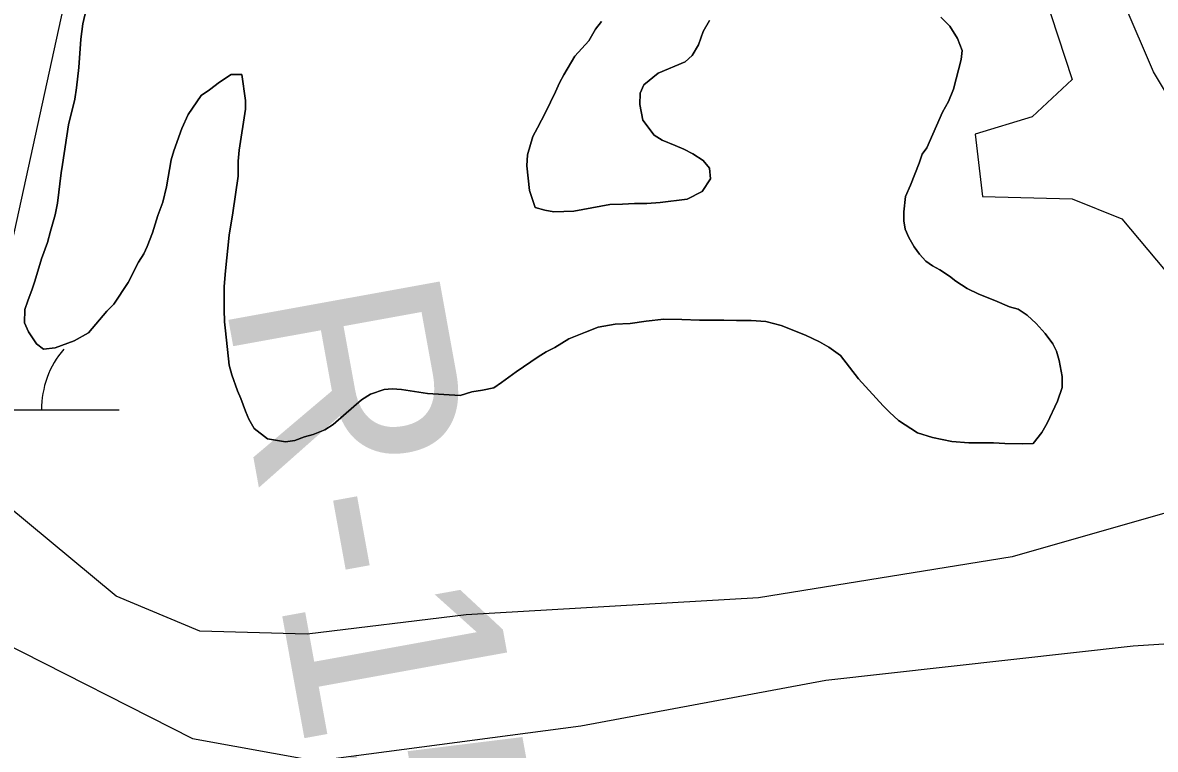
# Model space of a CAD drawing. Extents: x 3445503 to 3483459, y 540493 to 566012.
# Drawn here: x 3460772.6 to 3461210.4, y 549125.3 to 549406.2 of the extents above; entities that cross this region are included whole.
import ezdxf

# ---------------------------------------------------------------- set-up
doc = ezdxf.new("R2010")
doc.units = 0
for name, color, linetype in [('V-RIVR-EDGE', 7, 'Continuous'), ('V-RIVR-RANG-IDEN', 7, 'Continuous'), ('V-SITE-VEGE', 7, 'Continuous'), ('V-WETL-SWMP', 7, 'Continuous')]:
    doc.layers.add(name, color=color, linetype=linetype)

msp = doc.modelspace()

# ---------------------------------------------------------------- linework, layer by layer
at = {"layer": 'V-RIVR-EDGE'}
msp.add_spline([(3461691.09, 550090.62), (3461685.18, 550088.21), (3461682.05, 550089.26), (3461676.15, 550093.79), (3461669.9, 550094.15), (3461662.25, 550092.43), (3461650.07, 550089.68), (3461638.59, 550085.19), (3461634.05, 550078.25), (3461621.86, 550068.55), (3461600.98, 550059.56), (3461578.71, 550050.23), (3461554, 550039.86), (3461533.46, 550028.79), (3461518.84, 550020.83), (3461501.79, 550012.53), (3461491.35, 550008.03), (3461484.39, 550006.66), (3461481.27, 550008.06), (3461477.1, 550007.37), (3461469.44, 550004.27), (3461447.16, 549991.11), (3461439.5, 549988.7), (3461429.77, 549989.07), (3461421.78, 549988.74), (3461411.69, 549986.33), (3461391.51, 549980.82), (3461375.15, 549972.86), (3461352.87, 549960.4), (3461336.86, 549950.71), (3461318.77, 549946.58), (3461308.7, 549948.35), (3461291.33, 549953.26), (3461279.51, 549953.63), (3461264.56, 549951.93), (3461242.3, 549948.51), (3461221.08, 549942.31), (3461196.38, 549936.8), (3461168.91, 549933.05), (3461154.3, 549928.57), (3461121.6, 549918.91), (3461097.92, 549904.72), (3461074.94, 549889.48), (3461062.75, 549878.39), (3461055.78, 549872.49), (3461050.91, 549872.5), (3461047.79, 549876.68), (3461040.51, 549882.26), (3461033.9, 549882.63), (3461022.08, 549881.27), (3461014.78, 549881.28), (3461005.41, 549885.48), (3460996.37, 549887.59), (3460985.59, 549887.27), (3460970.64, 549885.57), (3460956.39, 549886.3), (3460942.49, 549887.03), (3460929.28, 549886.36), (3460917.8, 549885), (3460903.55, 549884.69), (3460887.2, 549879.51), (3460852.76, 549869.52), (3460840.23, 549864.68), (3460821.1, 549862.3), (3460795.7, 549851.58), (3460790.47, 549846.03), (3460788.73, 549843.26), (3460784.9, 549842.22), (3460781.43, 549846.4), (3460776.92, 549847.81), (3460767.18, 549847.83), (3460736.22, 549838.17), (3460692.04, 549826.81), (3460656.91, 549817.16), (3460631.17, 549810.97), (3460623.87, 549810.29), (3460614.48, 549808.58), (3460594.3, 549804.8), (3460589.43, 549800.99), (3460582.12, 549796.49), (3460575.15, 549790.94), (3460546.62, 549782.67), (3460534.79, 549778.18), (3460511.85, 549776.15), (3460498.64, 549777.23), (3460487.86, 549777.26), (3460473.6, 549775.2), (3460462.12, 549770.71), (3460451.33, 549765.53), (3460445.07, 549765.89), (3460436.04, 549767.3), (3460430.13, 549766.97), (3460422.82, 549764.9), (3460399.86, 549756.61), (3460376.55, 549750.42), (3460361.59, 549743.85), (3460324.36, 549730.73), (3460287.48, 549717.61), (3460234.95, 549701.4), (3460200.85, 549691.06), (3460155.29, 549680.05), (3460083.28, 549663.19), (3459984.51, 549643.27), (3459950.42, 549636.4), (3459904.15, 549621.92), (3459887.45, 549616.05), (3459873.53, 549610.17), (3459867.95, 549603.93), (3459852.64, 549596.32), (3459825.85, 549587.35), (3459815.41, 549582.85), (3459807.76, 549581.83), (3459789.68, 549581.18), (3459770.55, 549576.36), (3459736.46, 549569.49), (3459697.16, 549562.29), (3459681.51, 549557.46), (3459673.16, 549556.79), (3459662.04, 549557.86), (3459646.4, 549557.89), (3459629.7, 549554.11), (3459606.39, 549545.48), (3459575.07, 549534.08), (3459541.33, 549524.78), (3459499.94, 549516.19), (3459471.07, 549510.35), (3459449.85, 549503.11), (3459421.33, 549495.88), (3459395.93, 549488.99), (3459373.32, 549483.13), (3459354.88, 549475.53), (3459342.71, 549473.48), (3459324.62, 549470.04), (3459296.1, 549462.12), (3459240.43, 549445.57), (3459208.42, 549433.48), (3459176.06, 549420.35), (3459163.88, 549414.82), (3459142.32, 549411.05), (3459129.45, 549408.65), (3459115.88, 549404.51), (3459080.05, 549395.56), (3459049.78, 549386.25), (3459013.61, 549378.34), (3458998.65, 549373.17), (3458977.43, 549365.92), (3458951.34, 549358.33), (3458937.75, 549345.51), (3458926.97, 549345.53), (3458917.24, 549347.29), (3458911.68, 549347.31), (3458881.41, 549338.69), (3458872.35, 549330.37), (3458862.96, 549327.61), (3458852.19, 549327.64), (3458812.52, 549312.1), (3458799.3, 549309.35), (3458789.55, 549304.5), (3458776.68, 549301.41), (3458769.01, 549300.67)], degree=3, dxfattribs=at)
at = {"layer": 'V-SITE-VEGE'}
for points in [[(3460805.16, 549294.72), (3460798.08, 549286.3), (3460792.58, 549283.24), (3460785.2, 549280.46), (3460780.71, 549280.01), (3460777.95, 549282.04), (3460774.89, 549286.66), (3460773.28, 549290.14), (3460773.41, 549295.36), (3460774.56, 549298.69), (3460776.29, 549303.19), (3460777.29, 549306.24), (3460779.88, 549314.95), (3460782.18, 549321.19), (3460783.33, 549325.54), (3460785.19, 549331.92), (3460786.05, 549336.42), (3460787.46, 549348.17), (3460788.04, 549351.35), (3460790.31, 549366.73), (3460792.75, 549376.59), (3460793.46, 549380.95), (3460794.3, 549388.92), (3460795.14, 549399.79), (3460795.85, 549405.74), (3460799, 549419.08)], [(3461127.51, 549408.3), (3461131, 549404.83), (3461133.91, 549400.06), (3461135.81, 549395.43), (3461135.39, 549391.95), (3461132.38, 549380.49), (3461130.5, 549375.7), (3461128.2, 549371.63), (3461122.15, 549357.84), (3461120.27, 549355.37), (3461119.12, 549351.89), (3461115.81, 549343.33), (3461113.8, 549338.97), (3461113.23, 549333.03), (3461113.25, 549329.55), (3461113.69, 549326.36), (3461115.15, 549323.18), (3461117.19, 549319.56), (3461119.23, 549316.66), (3461121.7, 549314.06), (3461124.31, 549312.19), (3461127.07, 549310.6), (3461130.85, 549308.15), (3461133.32, 549306.27), (3461137.68, 549303.38), (3461142.18, 549301.22), (3461148.42, 549298.78), (3461154.08, 549296.33), (3461157.41, 549295.47), (3461160.9, 549293.16), (3461164.39, 549289.98)], [(3460996.33, 549406.61), (3460994.01, 549403.71), (3460991.42, 549399.21), (3460986.07, 549393.25), (3460981.75, 549385.99), (3460980.16, 549382.94), (3460978.58, 549379.46), (3460974.69, 549371.47), (3460971.66, 549365.52), (3460969.79, 549362.18), (3460967.77, 549355.07), (3460967.5, 549350.87), (3460968.54, 549341.3), (3460970.73, 549334.79), (3460974.5, 549333.78), (3460977.99, 549333.07), (3460985.67, 549333.38), (3460999.58, 549335.88), (3461004.51, 549336.04), (3461009.14, 549336.35), (3461013.93, 549336.36), (3461019, 549336.67), (3461029.43, 549338), (3461035.22, 549340.92), (3461038.54, 549345.85), (3461038.1, 549349.91), (3461035.62, 549352.95), (3461031.7, 549355.55), (3461028.22, 549357.28), (3461024.88, 549358.72), (3461019.8, 549360.73), (3461016.75, 549362.75), (3461012.38, 549368.54), (3461011.21, 549374.62), (3461011.34, 549378.97), (3461012.78, 549382.17), (3461018.27, 549386.68), (3461028.7, 549391.05), (3461031.45, 549393.53), (3461033.9, 549397.59), (3461035.62, 549402.82), (3461038.07, 549407.03)], [(3461164.39, 549289.98), (3461167.88, 549286.07), (3461170.79, 549282.03), (3461172.25, 549279.28), (3461173.27, 549275.66), (3461174.45, 549269.43), (3461174.46, 549265.22), (3461172.59, 549259.85), (3461168.56, 549251.43), (3461166.54, 549247.8), (3461163.22, 549243.59), (3461159.16, 549243.43), (3461152.2, 549243.56), (3461147.85, 549243.83), (3461138.28, 549243.81), (3461131.76, 549244.37), (3461124.36, 549245.8), (3461118.56, 549247.66), (3461111.15, 549252.43), (3461107.66, 549255.6), (3461105.19, 549258.06), (3461095.74, 549268.47), (3461088.75, 549277.58), (3461084.25, 549280.76), (3461080.62, 549282.78), (3461075.25, 549285.37), (3461065.81, 549289.11), (3461059.87, 549290.69), (3461054.21, 549291.1), (3461048.56, 549291.09), (3461043.63, 549291.22), (3461034.21, 549291.19), (3461027.4, 549291.46), (3461020.44, 549291.59), (3461013.63, 549290.84), (3461007.39, 549289.95), (3461001.6, 549289.65), (3460995.08, 549288.47), (3460990.16, 549286.57), (3460983.79, 549283.94), (3460978.29, 549280.59), (3460974.96, 549278.98), (3460971.92, 549277.09), (3460963.38, 549271.27), (3460957.74, 549267.05), (3460954.7, 549265.01), (3460950.36, 549264.13), (3460946.3, 549263.54), (3460941.67, 549262.07), (3460929.05, 549262.91), (3460919.04, 549264.47), (3460915.42, 549264.61), (3460912.38, 549264.45), (3460907.02, 549262.55), (3460903.55, 549260.37), (3460896.6, 549254.4), (3460892.7, 549250.91), (3460889.37, 549248.88), (3460884.89, 549246.98), (3460881.56, 549246.1), (3460877.79, 549244.64), (3460874.17, 549244.19), (3460867.2, 549245.33), (3460862.12, 549249.37), (3460860.08, 549252.99), (3460858.77, 549256.03), (3460857.01, 549260.96), (3460855.7, 549263.85), (3460853.5, 549270.08), (3460852.48, 549273.84), (3460850.99, 549287.03), (3460850.69, 549290.51), (3460850.53, 549295.29), (3460850.51, 549304.28), (3460851.07, 549310.22), (3460852.48, 549324), (3460853.9, 549332.7), (3460855.89, 549346.92), (3460855.87, 549352.71), (3460856.3, 549356.92), (3460858.71, 549372.73), (3460858.7, 549376.06), (3460857.37, 549386.2), (3460853.17, 549386.19), (3460848.68, 549383.13), (3460844.78, 549380.22), (3460841.59, 549378.04), (3460836.54, 549370.63), (3460834.09, 549365.26), (3460831.07, 549356.7), (3460830.07, 549353.22), (3460828.21, 549342.77), (3460826.78, 549336.83), (3460824.91, 549331.6), (3460822.76, 549324.93), (3460820.75, 549319.7), (3460819.45, 549316.8), (3460817.43, 549313.61), (3460813.4, 549305.77), (3460807.91, 549297.34), (3460805.16, 549294.72)], [(3459996.04, 549122.62), (3460048.5, 549136.4), (3460186.03, 549164.55), (3460289.89, 549194.93), (3460373.96, 549217.76), (3460433.56, 549220.74), (3460500.32, 549214.63), (3460609.18, 549206.16), (3460701.09, 549191.78), (3460764.18, 549167.19), (3460838.31, 549129.49), (3460885.92, 549120.87), (3460988.39, 549134.42), (3461083.05, 549152.02), (3461201.8, 549165.31), (3461285.04, 549170.73)]]:
    msp.add_lwpolyline(points, dxfattribs=at)
at = {"layer": 'V-WETL-SWMP'}
msp.add_line((3460762.51, 549256.51), (3460809.95, 549256.51), dxfattribs=at)
for points in [[(3461222.21, 549218.95), (3461155.04, 549199.79), (3461057.04, 549183.93), (3460944, 549177.3), (3460882.65, 549169.84), (3460841.09, 549171.06), (3460808.72, 549184.5), (3460766.1, 549219.93), (3460762.25, 549248.75), (3460763.21, 549277.57), (3460765.14, 549305.43), (3460790.12, 549419.75), (3460789.15, 549504.29), (3460781.2, 549574.84), (3460767.3, 549619.44), (3460716.76, 549656.76), (3460660.44, 549683.5), (3460619.19, 549703.82)], [(3461277.04, 549275.39), (3461209.7, 549387.14), (3461187.49, 549439.18), (3461170.85, 549452.93), (3461162.87, 549447.61), (3461161.91, 549434.16), (3461178.24, 549384.21), (3461162.87, 549369.8), (3461140.77, 549363.07), (3461143.65, 549339.05), (3461178.24, 549338.09), (3461197.45, 549330.41), (3461217.62, 549306.39)], [(3460799, 549419.08), (3460795.85, 549405.74), (3460795.14, 549399.79), (3460794.3, 549388.92), (3460793.46, 549380.94), (3460792.75, 549376.59), (3460790.31, 549366.73), (3460788.04, 549351.35), (3460787.46, 549348.16), (3460786.05, 549336.42), (3460785.19, 549331.92), (3460783.33, 549325.54), (3460782.18, 549321.19), (3460779.88, 549314.95), (3460777.3, 549306.24), (3460776.29, 549303.19), (3460774.56, 549298.69), (3460773.41, 549295.36), (3460773.28, 549290.14), (3460774.89, 549286.66), (3460777.95, 549282.03), (3460780.71, 549280.01), (3460785.2, 549280.46), (3460792.58, 549283.24), (3460798.08, 549286.3), (3460805.16, 549294.72), (3460807.91, 549297.34), (3460813.39, 549305.77), (3460817.43, 549313.61), (3460819.45, 549316.8), (3460820.75, 549319.7), (3460822.76, 549324.93), (3460824.91, 549331.6), (3460826.78, 549336.83), (3460828.21, 549342.78), (3460830.07, 549353.22), (3460831.07, 549356.7), (3460834.09, 549365.26), (3460836.54, 549370.63), (3460841.59, 549378.04), (3460844.78, 549380.22), (3460848.68, 549383.13), (3460853.17, 549386.19), (3460857.37, 549386.2), (3460858.7, 549376.06), (3460858.71, 549372.73), (3460856.3, 549356.92), (3460855.87, 549352.71), (3460855.89, 549346.92), (3460853.9, 549332.7), (3460852.48, 549324)], [(3461132.38, 549380.49), (3461135.39, 549391.95), (3461135.81, 549395.43), (3461133.91, 549400.06), (3461131, 549404.83), (3461127.51, 549408.3)], [(3461038.07, 549407.03), (3461035.62, 549402.82), (3461033.9, 549397.59), (3461031.45, 549393.53), (3461028.7, 549391.05), (3461018.27, 549386.68), (3461012.78, 549382.17), (3461011.34, 549378.97), (3461011.21, 549374.62), (3461012.38, 549368.54), (3461016.75, 549362.75), (3461019.8, 549360.73), (3461024.88, 549358.72), (3461028.22, 549357.28), (3461031.7, 549355.55), (3461035.62, 549352.95), (3461038.1, 549349.91), (3461038.54, 549345.85), (3461035.22, 549340.92), (3461029.43, 549338), (3461019, 549336.67), (3461013.93, 549336.36), (3461009.14, 549336.35), (3461004.51, 549336.04), (3460999.58, 549335.88), (3460985.67, 549333.38), (3460977.99, 549333.07), (3460974.51, 549333.78), (3460970.73, 549334.79), (3460968.54, 549341.3), (3460967.5, 549350.87), (3460967.77, 549355.07), (3460969.78, 549362.18), (3460971.66, 549365.52), (3460974.69, 549371.47), (3460978.58, 549379.45), (3460980.16, 549382.94), (3460981.75, 549385.99), (3460986.07, 549393.25), (3460991.42, 549399.21), (3460994.02, 549403.71), (3460996.33, 549406.61)], [(3460852.48, 549324), (3460851.07, 549310.23), (3460850.51, 549304.28), (3460850.53, 549295.29), (3460850.69, 549290.51), (3460850.99, 549287.03), (3460852.48, 549273.84), (3460853.51, 549270.08), (3460855.7, 549263.85), (3460857.01, 549260.96), (3460858.77, 549256.03), (3460860.08, 549252.99), (3460862.12, 549249.38), (3460867.21, 549245.33), (3460874.17, 549244.19), (3460877.79, 549244.64), (3460881.55, 549246.1), (3460884.89, 549246.98), (3460889.37, 549248.88), (3460892.7, 549250.91), (3460896.6, 549254.4), (3460903.55, 549260.37), (3460907.02, 549262.55), (3460912.38, 549264.45), (3460915.42, 549264.61), (3460919.04, 549264.47), (3460929.05, 549262.91), (3460941.67, 549262.07), (3460946.3, 549263.54), (3460950.36, 549264.13), (3460954.7, 549265.01), (3460957.74, 549267.05), (3460963.38, 549271.27), (3460971.92, 549277.09), (3460974.96, 549278.99), (3460978.29, 549280.59), (3460983.78, 549283.94), (3460990.16, 549286.57), (3460995.08, 549288.47), (3461001.6, 549289.65), (3461007.4, 549289.95), (3461013.63, 549290.84), (3461020.44, 549291.59), (3461027.4, 549291.46), (3461034.21, 549291.19), (3461043.63, 549291.22), (3461048.56, 549291.09), (3461054.21, 549291.11), (3461059.87, 549290.69), (3461065.82, 549289.11), (3461075.25, 549285.37), (3461080.62, 549282.78), (3461084.25, 549280.76), (3461088.75, 549277.58), (3461095.74, 549268.47), (3461105.19, 549258.06), (3461107.66, 549255.6), (3461111.15, 549252.42), (3461118.56, 549247.66), (3461124.36, 549245.8), (3461131.76, 549244.37), (3461138.28, 549243.81), (3461147.85, 549243.83), (3461152.2, 549243.56), (3461159.16, 549243.43), (3461163.22, 549243.59), (3461166.54, 549247.8), (3461168.56, 549251.43), (3461172.59, 549259.85), (3461174.46, 549265.22), (3461174.45, 549269.43), (3461173.27, 549275.66), (3461172.25, 549279.28), (3461170.79, 549282.03), (3461167.88, 549286.08), (3461164.39, 549289.98), (3461160.9, 549293.16), (3461157.41, 549295.47), (3461154.08, 549296.33), (3461148.42, 549298.78), (3461142.18, 549301.22), (3461137.68, 549303.38), (3461133.32, 549306.27), (3461130.85, 549308.15), (3461127.07, 549310.6), (3461124.31, 549312.19), (3461121.7, 549314.06), (3461119.23, 549316.67), (3461117.19, 549319.56), (3461115.15, 549323.18), (3461113.69, 549326.36), (3461113.25, 549329.55), (3461113.23, 549333.03), (3461113.8, 549338.97), (3461115.81, 549343.33), (3461119.12, 549351.89), (3461120.27, 549355.37), (3461122.15, 549357.84), (3461128.2, 549371.63), (3461130.5, 549375.7), (3461132.38, 549380.49)]]:
    msp.add_lwpolyline(points, dxfattribs=at)
msp.add_arc((3460815.19, 549256.98), 35.25, 139.2282, 180.7718, dxfattribs=at)

# ---------------------------------------------------------------- texts
at = {"layer": 'V-RIVR-RANG-IDEN'}
msp.add_text('R-152.3', height=83, rotation=280.2963, dxfattribs=at).set_placement((3460850.52, 549300.28))

doc.saveas('drawing.dxf')
